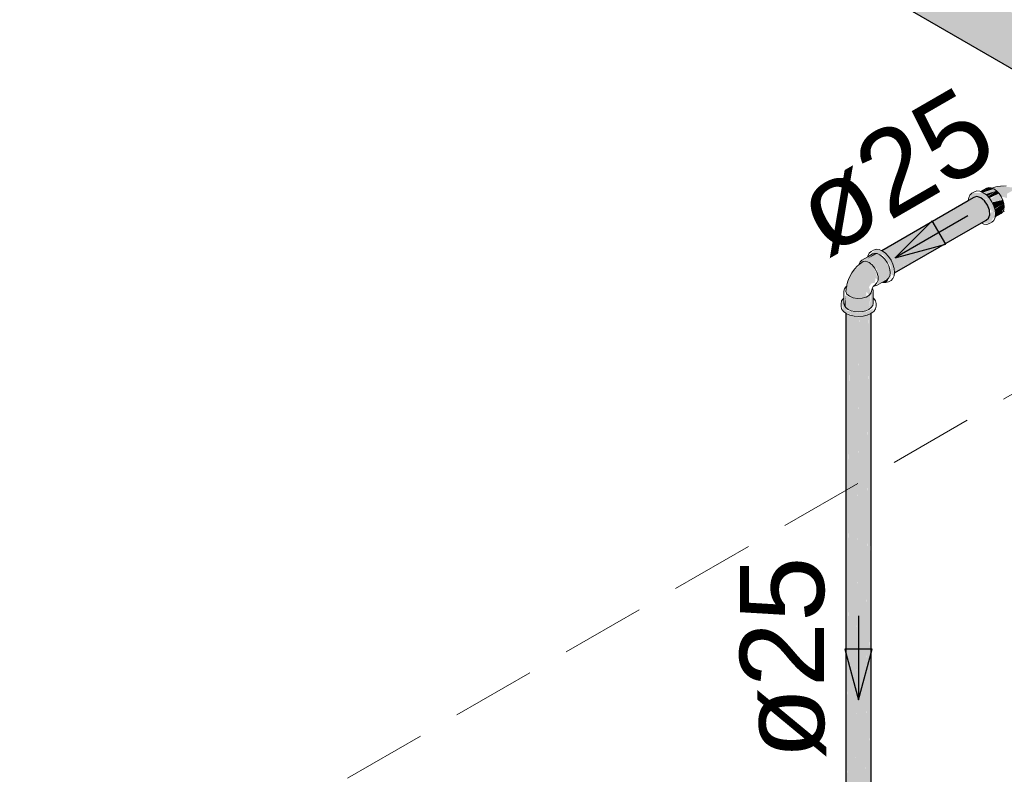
# Model space of a CAD drawing. Header units: millimetres. Extents: x 567 to 934, y -1 to 364.
# Tile 588 of 656: x 758.41 to 760.75, y 69.23 to 71.02. Entities that reach past the tile are written whole.
import ezdxf

# ---------------------------------------------------------------- set-up
doc = ezdxf.new("R2010")
doc.units = ezdxf.units.MM
doc.header["$MEASUREMENT"] = 0
doc.linetypes.add('JIS_02_2.0', pattern=[0.3, 0.2, -0.1])
doc.linetypes.add('NULL', pattern=[0])
for name, color, linetype, lineweight in [('AF-Condutos', 140, 'Continuous', 25), ('AF-Conexões', 152, 'Continuous', 18), ('AF-Sentido conduto', 140, 'Continuous', 30), ('AF-Textos conduto', 7, 'Continuous', 9), ('DI-Área do detalhe', 10, 'JIS_02_2.0', 0)]:
    doc.layers.add(name, color=color, linetype=linetype, lineweight=lineweight)
doc.styles.add('Arial', font='arial.ttf')

msp = doc.modelspace()

# ---------------------------------------------------------------- hatches: boundary and pattern name
at = {"layer": 'AF-Condutos', "linetype": 'Continuous'}
for points in [[(757.4887, 72.798), (763.4015, 69.3843), (763.3942, 69.399), (763.3942, 69.4198), (763.4016, 69.443), (763.4149, 69.4646), (763.4321, 69.4809), (763.45, 69.4891), (757.5852, 72.875), (757.5371, 72.9029), (757.5192, 72.8947), (757.5021, 72.8784), (757.4887, 72.8568), (757.4814, 72.8335), (757.4814, 72.8128)], [(757.5568, 72.7586), (763.0602, 69.5813), (763.4015, 69.3843)], [(760.702, 70.5474), (760.7109, 70.5599), (760.7054, 70.5824), (760.6893, 70.5999), (760.6732, 70.601), (760.4542, 70.4745), (760.6598, 70.5911), (760.4565, 70.4735), (760.4565, 70.4732), (760.6588, 70.5833), (760.4624, 70.4689), (760.4772, 70.4507), (760.6646, 70.5473), (760.4819, 70.4392), (760.482, 70.4389), (760.6814, 70.5443), (760.4843, 70.4291), (760.6889, 70.5411), (760.4849, 70.4228)], [(760.4546, 70.4746), (760.4563, 70.4734), (760.66, 70.5912)], [(760.6607, 70.5844), (760.4565, 70.4732), (760.4624, 70.4689)], [(760.4823, 70.4395), (760.6646, 70.5473), (760.4784, 70.4509)], [(760.702, 70.5474), (760.4849, 70.4227), (760.4848, 70.422)], [(760.6814, 70.5443), (760.4832, 70.4395), (760.4843, 70.4291)], [(760.6889, 70.5411), (760.4858, 70.4297), (760.4849, 70.4228)], [(760.3686, 68.6996), (760.3776, 68.6819), (760.3776, 70.3299), (760.3707, 68.7086), (760.3706, 70.3361)], [(760.4288, 68.6899), (760.4288, 70.3379), (760.4231, 68.713), (760.423, 70.3313), (760.4131, 68.6787)], [(760.3686, 70.3259), (760.3686, 68.6954), (760.3706, 70.3248)], [(760.3707, 68.7086), (760.3775, 70.322), (760.3706, 70.3251)], [(760.3776, 68.6819), (760.3882, 68.6779), (760.3882, 70.3259)], [(760.3776, 70.3218), (760.3776, 68.6819), (760.3882, 70.3173)], [(760.4008, 68.6768), (760.4008, 70.3248), (760.3882, 68.6781)], [(760.3882, 70.3176), (760.3882, 68.6779), (760.4007, 70.3163)], [(760.4008, 68.6768), (760.4131, 68.6787), (760.4131, 70.3267)], [(760.4131, 70.3195), (760.4008, 70.3185), (760.4008, 68.6768)], [(760.4229, 70.3223), (760.4131, 70.32), (760.4131, 68.6787)], [(760.4231, 68.7111), (760.4287, 70.3255), (760.423, 70.3212)], [(760.4288, 68.6899), (760.4294, 70.326), (760.4288, 70.3255)], [(760.4294, 68.6972), (760.4294, 70.326), (760.4288, 68.7126)]]:
    msp.add_hatch(color=151, dxfattribs=at).paths.add_polyline_path(points)
at = {"layer": 'AF-Conexões', "linetype": 'Continuous'}
for points in [[(760.6896, 70.6147), (760.6944, 70.6127), (760.7143, 70.6242), (760.7084, 70.6247)], [(760.7143, 70.6242), (760.6946, 70.6128), (760.7207, 70.6214)], [(760.7006, 70.6084), (760.727, 70.6168), (760.7207, 70.6214), (760.6957, 70.612)], [(760.7011, 70.6086), (760.7053, 70.6042), (760.727, 70.6168)], [(760.7061, 70.6033), (760.733, 70.6105), (760.727, 70.6168)], [(760.775, 70.6234), (760.7364, 70.628), (760.7187, 70.6229), (760.7381, 70.6029), (760.7516, 70.5998), (760.7522, 70.6101), (760.7638, 70.6164)], [(760.66, 70.5934), (760.6805, 70.6029), (760.704, 70.5959), (760.7178, 70.5673), (760.7178, 70.5512), (760.7237, 70.5531), (760.7207, 70.5806), (760.7099, 70.5993), (760.6952, 70.6123), (760.6685, 70.611)], [(760.6916, 70.54), (760.7101, 70.5389), (760.7178, 70.5497), (760.7178, 70.5649), (760.7045, 70.5949), (760.6929, 70.597), (760.7153, 70.5684), (760.7113, 70.5548)], [(760.707, 70.6036), (760.7099, 70.5993), (760.733, 70.6105)], [(760.7116, 70.5968), (760.716, 70.5904), (760.742, 70.5949), (760.733, 70.6105)], [(760.7205, 70.5812), (760.7444, 70.5867), (760.742, 70.5949), (760.7166, 70.5893)], [(760.7236, 70.5746), (760.7444, 70.5867), (760.7205, 70.5812)], [(760.723, 70.573), (760.7453, 70.5788), (760.7444, 70.5867)], [(760.7248, 70.567), (760.7453, 70.5788), (760.7234, 70.5731)], [(760.724, 70.5557), (760.7381, 70.5629), (760.7453, 70.5788), (760.7254, 70.5674)], [(760.421, 70.4602), (760.4322, 70.4667), (760.4572, 70.465), (760.4751, 70.4388), (760.4774, 70.4177), (760.4839, 70.4147), (760.481, 70.4422), (760.4702, 70.4609), (760.4555, 70.4739), (760.4408, 70.4779)], [(760.4028, 70.4483), (760.4305, 70.4456), (760.4415, 70.4319), (760.4455, 70.4185), (760.4454, 70.3958), (760.4709, 70.41), (760.4734, 70.4302), (760.4619, 70.454), (760.4432, 70.4677), (760.4203, 70.4544), (760.4373, 70.4682)], [(760.4373, 70.4682), (760.4203, 70.455), (760.4432, 70.4677)], [(760.4476, 70.4054), (760.4572, 70.4008), (760.456, 70.4603)], [(760.3713, 70.3935), (760.3688, 70.3772), (760.3818, 70.3613), (760.4082, 70.3592), (760.4171, 70.3643), (760.4179, 70.3768), (760.4246, 70.3687), (760.4289, 70.3741), (760.4237, 70.3881), (760.4299, 70.3968), (760.4381, 70.3987), (760.4398, 70.4104), (760.445, 70.4045), (760.4381, 70.4328), (760.4241, 70.4467), (760.4102, 70.4489), (760.3832, 70.4217)], [(760.4759, 70.4066), (760.4764, 70.4271), (760.4675, 70.45)], [(760.4572, 70.3993), (760.4664, 70.4001), (760.473, 70.412)], [(760.3644, 70.3622), (760.359, 70.3555), (760.3631, 70.3304), (760.3884, 70.3192), (760.41, 70.3192), (760.4286, 70.3254), (760.4353, 70.3372), (760.41, 70.326), (760.3698, 70.3322), (760.434, 70.3608), (760.3691, 70.3392)], [(760.3656, 70.344), (760.3686, 70.3398), (760.3691, 70.3686)], [(760.4294, 70.3688), (760.4238, 70.335), (760.4328, 70.344), (760.434, 70.3786), (760.4263, 70.368), (760.4082, 70.3592), (760.3818, 70.3613), (760.3691, 70.3686), (760.3686, 70.3398), (760.3746, 70.335), (760.41, 70.326), (760.4238, 70.335), (760.4274, 70.3668)], [(760.4118, 70.3619), (760.3686, 70.3391), (760.3808, 70.3431)]]:
    msp.add_hatch(color=161, dxfattribs=at).paths.add_polyline_path(points)

# ---------------------------------------------------------------- linework, layer by layer
at = {"layer": 'AF-Condutos'}
for p, q in [((757.5568, 72.7586), (763.0602, 69.5813)), ((760.6597, 70.5932), (760.4542, 70.4745)), ((760.66, 70.5934), (760.6597, 70.5932)), ((760.6732, 70.601), (760.66, 70.5934)), ((760.6805, 70.6029), (760.6732, 70.601)), ((760.6893, 70.5999), (760.6805, 70.6029)), ((760.6981, 70.5927), (760.6893, 70.5999)), ((760.7054, 70.5824), (760.6981, 70.5927)), ((760.7099, 70.5708), (760.7054, 70.5824)), ((760.7109, 70.5599), (760.7099, 70.5708)), ((760.4848, 70.422), (760.702, 70.5474)), ((760.702, 70.5474), (760.7081, 70.5516)), ((760.7081, 70.5516), (760.7109, 70.5599)), ((760.3686, 70.3263), (760.3686, 70.3259)), ((760.3686, 70.3259), (760.3686, 68.6954)), ((760.4294, 68.7128), (760.4294, 70.326))]:
    msp.add_line(p, q, dxfattribs=at)
at = {"layer": 'AF-Conexões'}
for p, q in [((760.6805, 70.6163), (760.6744, 70.6144)), ((760.6876, 70.6156), (760.6805, 70.6163)), ((760.6891, 70.615), (760.6876, 70.6156)), ((760.7033, 70.6232), (760.6891, 70.615)), ((760.6952, 70.6123), (760.6891, 70.615)), ((760.7084, 70.6247), (760.7033, 70.6232)), ((760.7143, 70.6242), (760.7084, 70.6247)), ((760.7162, 70.6233), (760.7143, 70.6242)), ((760.7195, 70.6247), (760.7162, 70.6233)), ((760.7207, 70.6214), (760.7162, 70.6233)), ((760.7284, 70.627), (760.7195, 70.6247)), ((760.727, 70.6168), (760.7207, 70.6214)), ((760.733, 70.6105), (760.727, 70.6168)), ((760.7364, 70.628), (760.7284, 70.627)), ((760.7499, 70.6284), (760.7364, 70.628)), ((760.6606, 70.5977), (760.66, 70.5934)), ((760.6609, 70.6002), (760.6606, 70.5977)), ((760.6638, 70.6067), (760.6609, 70.6002)), ((760.6685, 70.611), (760.6638, 70.6067)), ((760.6744, 70.6144), (760.6685, 70.611)), ((760.7028, 70.6068), (760.6952, 70.6123)), ((760.7099, 70.5993), (760.7028, 70.6068)), ((760.716, 70.5904), (760.7099, 70.5993)), ((760.7381, 70.6031), (760.733, 70.6105)), ((760.742, 70.5949), (760.7381, 70.6031)), ((760.7444, 70.5867), (760.742, 70.5949)), ((760.7207, 70.5806), (760.716, 70.5904)), ((760.7237, 70.5707), (760.7207, 70.5806)), ((760.7247, 70.5613), (760.7237, 70.5707)), ((760.7425, 70.5678), (760.7444, 70.572)), ((760.7439, 70.568), (760.7456, 70.5682)), ((760.7453, 70.5788), (760.7444, 70.5867)), ((760.7444, 70.572), (760.7453, 70.5788)), ((760.716, 70.5423), (760.7207, 70.5466)), ((760.7207, 70.5466), (760.7237, 70.5531)), ((760.7237, 70.5531), (760.7238, 70.5547)), ((760.7238, 70.5547), (760.7381, 70.5629)), ((760.7238, 70.5547), (760.7247, 70.5613)), ((760.7381, 70.5629), (760.742, 70.5665)), ((760.742, 70.5665), (760.7425, 70.5678)), ((760.7425, 70.5678), (760.7439, 70.568)), ((760.6902, 70.5406), (760.6916, 70.54)), ((760.6916, 70.54), (760.6969, 70.5377)), ((760.6969, 70.5377), (760.704, 70.537)), ((760.704, 70.537), (760.7101, 70.5389)), ((760.7101, 70.5389), (760.716, 70.5423)), ((760.4347, 70.476), (760.4288, 70.4726)), ((760.4408, 70.4779), (760.4347, 70.476)), ((760.4479, 70.4772), (760.4408, 70.4779)), ((760.4542, 70.4745), (760.4479, 70.4772)), ((760.4555, 70.4739), (760.4542, 70.4745)), ((760.4068, 70.452), (760.4028, 70.4483)), ((760.421, 70.4602), (760.4068, 70.452)), ((760.4322, 70.4667), (760.421, 70.4602)), ((760.4212, 70.4618), (760.421, 70.4602)), ((760.4241, 70.4683), (760.4212, 70.4618)), ((760.4288, 70.4726), (760.4241, 70.4683)), ((760.4373, 70.4682), (760.4322, 70.4667)), ((760.4425, 70.4677), (760.4373, 70.4682)), ((760.4432, 70.4677), (760.4425, 70.4677)), ((760.4496, 70.4649), (760.4432, 70.4677)), ((760.456, 70.4603), (760.4496, 70.4649)), ((760.4631, 70.4684), (760.4555, 70.4739)), ((760.4619, 70.454), (760.456, 70.4603)), ((760.467, 70.4466), (760.4619, 70.454)), ((760.4702, 70.4609), (760.4631, 70.4684)), ((760.4763, 70.452), (760.4702, 70.4609)), ((760.481, 70.4422), (760.4763, 70.452)), ((760.3899, 70.4307), (760.3832, 70.4217)), ((760.3968, 70.4383), (760.3899, 70.4307)), ((760.3991, 70.4401), (760.3968, 70.4383)), ((760.4001, 70.4409), (760.3991, 70.4401)), ((760.404, 70.444), (760.4001, 70.4409)), ((760.4004, 70.4429), (760.4001, 70.4409)), ((760.4028, 70.4483), (760.4004, 70.4429)), ((760.4102, 70.4489), (760.404, 70.444)), ((760.4167, 70.4495), (760.4102, 70.4489)), ((760.4241, 70.4467), (760.4167, 70.4495)), ((760.4316, 70.4409), (760.4241, 70.4467)), ((760.4381, 70.4328), (760.4316, 70.4409)), ((760.443, 70.4232), (760.4381, 70.4328)), ((760.4709, 70.4385), (760.467, 70.4466)), ((760.4734, 70.4302), (760.4709, 70.4385)), ((760.4742, 70.4223), (760.4734, 70.4302)), ((760.4839, 70.4323), (760.481, 70.4422)), ((760.4849, 70.4229), (760.4839, 70.4323)), ((760.3768, 70.4097), (760.3737, 70.4023)), ((760.3832, 70.4217), (760.3768, 70.4097)), ((760.4429, 70.3983), (760.4454, 70.4048)), ((760.4455, 70.4136), (760.443, 70.4232)), ((760.4454, 70.4056), (760.4455, 70.4092)), ((760.4454, 70.4048), (760.4454, 70.4056)), ((760.4455, 70.4092), (760.4455, 70.4136)), ((760.4558, 70.3999), (760.467, 70.4064)), ((760.467, 70.4064), (760.4709, 70.41)), ((760.4709, 70.41), (760.4733, 70.4153)), ((760.4733, 70.4153), (760.4734, 70.4155)), ((760.4734, 70.4155), (760.4742, 70.4223)), ((760.4763, 70.4039), (760.481, 70.4082)), ((760.481, 70.4082), (760.4839, 70.4147)), ((760.4839, 70.4147), (760.4848, 70.422)), ((760.4848, 70.422), (760.4849, 70.4229)), ((760.3656, 70.3838), (760.3644, 70.3786)), ((760.3657, 70.384), (760.3656, 70.3838)), ((760.3691, 70.3887), (760.3657, 70.384)), ((760.3709, 70.3896), (760.3688, 70.3772)), ((760.3702, 70.3895), (760.3691, 70.3887)), ((760.371, 70.3901), (760.3702, 70.3895)), ((760.371, 70.3901), (760.3709, 70.3896)), ((760.3711, 70.3913), (760.371, 70.3901)), ((760.3713, 70.3935), (760.3711, 70.3913)), ((760.3722, 70.3969), (760.3713, 70.3935)), ((760.3737, 70.4023), (760.3722, 70.3969)), ((760.4291, 70.3743), (760.431, 70.3815)), ((760.431, 70.3815), (760.4319, 70.385)), ((760.4319, 70.385), (760.4323, 70.3862)), ((760.4328, 70.3838), (760.4319, 70.385)), ((760.4323, 70.3862), (760.4328, 70.3881)), ((760.4328, 70.3881), (760.4341, 70.3894)), ((760.434, 70.3786), (760.4328, 70.3838)), ((760.4341, 70.3894), (760.435, 70.3903)), ((760.435, 70.3903), (760.4375, 70.3929)), ((760.435, 70.3903), (760.4364, 70.3901)), ((760.4364, 70.3901), (760.4415, 70.3917)), ((760.4375, 70.3929), (760.4428, 70.3981)), ((760.4415, 70.3917), (760.4543, 70.3991)), ((760.4428, 70.3981), (760.4429, 70.3983)), ((760.4543, 70.3991), (760.4558, 70.3999)), ((760.4558, 70.3999), (760.4572, 70.3993)), ((760.4572, 70.3993), (760.4643, 70.3986)), ((760.4643, 70.3986), (760.4704, 70.4005)), ((760.4704, 70.4005), (760.4763, 70.4039)), ((760.362, 70.3597), (760.359, 70.3555)), ((760.3631, 70.3613), (760.362, 70.3597)), ((760.3644, 70.3622), (760.3631, 70.3613)), ((760.3644, 70.3786), (760.3644, 70.3631)), ((760.3644, 70.3631), (760.3644, 70.3622)), ((760.3644, 70.3622), (760.3644, 70.3492)), ((760.3688, 70.3772), (760.3715, 70.3713)), ((760.3715, 70.3713), (760.3776, 70.3662)), ((760.3776, 70.3662), (760.3864, 70.3627)), ((760.3864, 70.3627), (760.3967, 70.3611)), ((760.3967, 70.3611), (760.4074, 70.3617)), ((760.4074, 70.3617), (760.4171, 70.3643)), ((760.4171, 70.3643), (760.4239, 70.3683)), ((760.4239, 70.3683), (760.4246, 70.3687)), ((760.4246, 70.3687), (760.4289, 70.3741)), ((760.4289, 70.3741), (760.4291, 70.3743)), ((760.434, 70.3639), (760.434, 70.3786)), ((760.434, 70.3622), (760.434, 70.3639)), ((760.434, 70.3492), (760.434, 70.3622)), ((760.4353, 70.3613), (760.434, 70.3622)), ((760.4394, 70.3555), (760.4353, 70.3613)), ((760.3586, 70.3538), (760.3576, 70.3492)), ((760.3576, 70.3492), (760.3576, 70.3424)), ((760.3576, 70.3424), (760.359, 70.3362)), ((760.359, 70.3555), (760.3586, 70.3538)), ((760.359, 70.3362), (760.3631, 70.3304)), ((760.3644, 70.3492), (760.3656, 70.344)), ((760.3656, 70.344), (760.3686, 70.3398)), ((760.3686, 70.3398), (760.3691, 70.3392)), ((760.3691, 70.3392), (760.3746, 70.335)), ((760.3746, 70.335), (760.3818, 70.3319)), ((760.4166, 70.3319), (760.4238, 70.335)), ((760.4238, 70.335), (760.4293, 70.3392)), ((760.4293, 70.3392), (760.4294, 70.3394)), ((760.4294, 70.3394), (760.4328, 70.344)), ((760.4328, 70.344), (760.434, 70.3492)), ((760.4353, 70.3304), (760.4394, 70.3362)), ((760.4408, 70.3492), (760.4394, 70.3555)), ((760.4394, 70.3362), (760.4408, 70.3424)), ((760.4408, 70.3424), (760.4408, 70.3492)), ((760.3631, 70.3304), (760.3686, 70.3263)), ((760.3686, 70.3263), (760.3698, 70.3254)), ((760.3698, 70.3254), (760.3784, 70.3216)), ((760.3784, 70.3216), (760.3884, 70.3192)), ((760.3818, 70.3319), (760.3902, 70.3298)), ((760.3884, 70.3192), (760.3992, 70.3184)), ((760.3902, 70.3298), (760.3992, 70.3292)), ((760.3992, 70.3292), (760.4082, 70.3298)), ((760.3992, 70.3184), (760.41, 70.3192)), ((760.4082, 70.3298), (760.4166, 70.3319)), ((760.41, 70.3192), (760.42, 70.3216)), ((760.42, 70.3216), (760.4286, 70.3254)), ((760.4286, 70.3254), (760.4294, 70.326)), ((760.4294, 70.326), (760.4353, 70.3304))]:
    msp.add_line(p, q, dxfattribs=at)
at = {"layer": 'AF-Sentido conduto'}
for p, q in [((760.5742, 70.5458), (760.4858, 70.4574)), ((760.6065, 70.4898), (760.5742, 70.5458)), ((760.4858, 70.4574), (760.6065, 70.4898)), ((760.4316, 69.5282), (760.3669, 69.5282)), ((760.3669, 69.5282), (760.3992, 69.4074)), ((760.3992, 69.4074), (760.4316, 69.5282))]:
    msp.add_line(p, q, dxfattribs=at)
for points in [[(760.659, 70.5574), (760.4858, 70.4574)], [(760.3992, 69.6074), (760.3992, 69.4074)]]:
    msp.add_lwpolyline(points, dxfattribs=at)
at = {"layer": 'DI-Área do detalhe'}
msp.add_lwpolyline([(756.0674, 67.4217), (762.3494, 71.0487), (769.1412, 67.1274), (762.8592, 63.5005), (756.0674, 67.4217)], dxfattribs=at)

# ---------------------------------------------------------------- texts
at = {"layer": 'AF-Textos conduto', "linetype": 'NULL', "char_height": 0.2, "width": 0.962805, "attachment_point": 8, "line_spacing_factor": 0.6, "style": 'Arial'}
for insert, rotation in [((760.5341, 70.5738), 30.0001), ((760.3226, 69.5074), 90.0002)]:
    msp.add_mtext('ø25', dxfattribs=dict(at, insert=insert, rotation=rotation))

doc.saveas('drawing.dxf')
